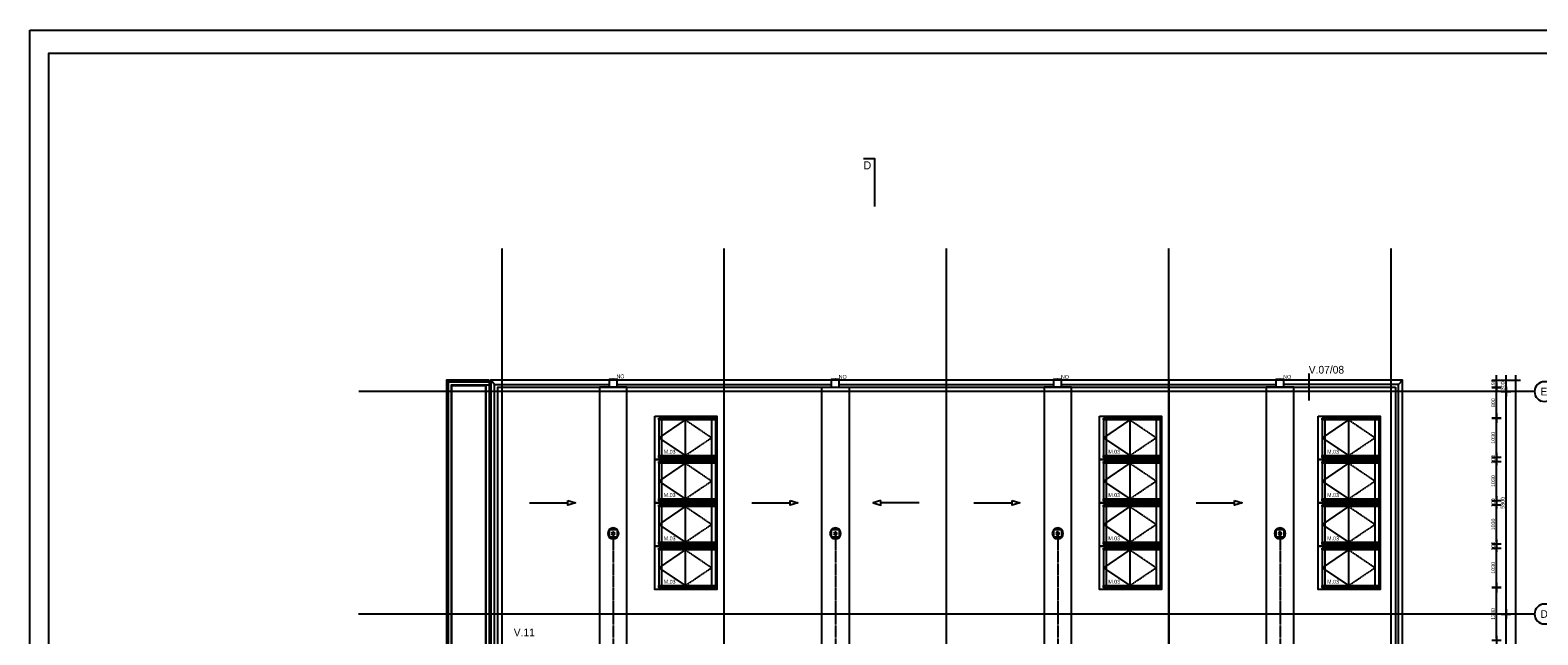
# Model space of a CAD drawing. Header units: millimetres. Extents: x -297000 to 504135, y -166520 to 252050.
# Tile 414 of 416: x 118911 to 158253, y 26282 to 42050. Entities that reach past the tile are written whole.
import ezdxf
from ezdxf.enums import TextEntityAlignment as Align

# ---------------------------------------------------------------- set-up
doc = ezdxf.new("R2010")
doc.units = ezdxf.units.MM
doc.header["$MEASUREMENT"] = 0
for name, pattern in [('ACAD_ISO10W100', [18, 12, -3, 0, -3]), ('CENTER', [50.8, 31.75, -6.35, 6.35, -6.35]), ('HIDDEN2', [4.7625, 3.175, -1.5875])]:
    doc.linetypes.add(name, pattern=pattern)
doc.layers.get('Defpoints').update_dxf_attribs({"color": 6})
doc.layers.add('000_FRAME_N', color=30, linetype='Continuous', plot=False)
for name, color, linetype in [('010_D0050_D', 1, 'Continuous'), ('010_HMA', 9, 'Continuous'), ('010_T0100_T', 4, 'Continuous'), ('020_SECTI_G', 6, 'Continuous'), ('040_AXPRI_B', 9, 'CENTER'), ('068_HATCH_H', 8, 'Continuous'), ('080_SYMB_DETAIL', 4, 'Continuous'), ('310_WINDO_E', 1, 'Continuous'), ('340_BALUS_E', 8, 'Continuous'), ('410_WAFEX_G', 1, 'Continuous'), ('470_ROOF_G', 4, 'Continuous'), ('520_DRAIN_E', 8, 'Continuous'), ('520_DRAIN_G', 2, 'Continuous')]:
    doc.layers.add(name, color=color, linetype=linetype)
doc.styles.add('VMX 1 SMALL 100', font='unvr55w.TTF', dxfattribs={"height": 100})
doc.styles.add('VMX 2 MEDIUM 0', font='unvr55w.TTF', dxfattribs={"height": 2})
doc.styles.add('VMX 2 MEDIUM 100', font='unvr55w.TTF', dxfattribs={"height": 200})
doc.styles.add('VMX 2 MEDIUM 50', font='unvr55w.TTF', dxfattribs={"height": 100})
doc.styles.add('VMX 3 BIG 1', font='unvr55w.TTF', dxfattribs={"height": 4})
doc.styles.add('VMX 3 BIG 200', font='unvr55w.TTF', dxfattribs={"height": 800})
doc.styles.add('VMX 4 GIANT 100', font='unvr55w.TTF', dxfattribs={"height": 600})
doc.dimstyles.new('VMX 50', dxfattribs={"dimscale": 50, "dimtxt": 1, "dimasz": 1, "dimexe": 2, "dimexo": 2, "dimgap": 0.7, "dimtad": 1, "dimdec": 0, "dimdsep": 46, "dimtxsty": 'VMX 2 MEDIUM 50', "dimblk1": 'VMX-DIM-ARROW', "dimblk2": 'VMX-DIM-ARROW', "dimsah": 1, "dimcen": 1, "dimdle": 2, "dimse1": 1, "dimse2": 1, "dimclrd": 256, "dimclre": 256, "dimclrt": 256, "dimadec": 0, "dimazin": 0, "dimtm": 1e-09, "dimtfac": 1, "dimtdec": 0, "dimtmove": 2, "dimatfit": 2, "dimldrblk": 'VMX-DIM-ARROW', "dimfxl": 0, "dimtolj": 2, "dimlwd": -1, "dimarcsym": 0})

# ---------------------------------------------------------------- blocks, each defined once
blk = doc.blocks.new('DRSN_aanduiding')
at = {"layer": '020_SECTI_G', "ltscale": 40}
for points in [[(-13770, 29275), (-13484, 29275), (-13484, 28025)], [(-29288, 14234), (-29288, 13948), (-28038, 13948)], [(6062, 14234), (6062, 13948), (4812, 13948)], [(-29288, 9973), (-29288, 9687), (-28038, 9687)], [(6062, 9973), (6062, 9687), (4812, 9687)], [(-29288, 4528), (-29288, 4242), (-28038, 4242)], [(6062, 4528), (6062, 4242), (4812, 4242)], [(-13770, -6075), (-13484, -6075), (-13484, -4825)]]:
    blk.add_lwpolyline(points, dxfattribs=at)
at = {"layer": '020_SECTI_G', "ltscale": 40, "char_height": 210, "style": 'VMX 4 GIANT 100'}
for s, insert, attachment_point in [('D', (-13770, 28995), 7), ('A', (-29212, 14024), 7), ('A', (5986, 14024), 9), ('B', (-29212, 9764), 7), ('B', (5986, 9764), 9), ('C', (-29212, 4319), 7), ('C', (5986, 4319), 9), ('D', (-13770, -5970), 7)]:
    blk.add_mtext(s, dxfattribs=dict(at, insert=insert, attachment_point=attachment_point))
blk = doc.blocks.new('VMX-DIM-ARROW')
h = blk.add_hatch(color=256)
edge = h.paths.add_edge_path()
edge.add_arc((0, 0), 0.5, 0, 360)
for p, q in [((-2.5, 0), (2.5, 0)), ((0, 2.5), (0, -2.5))]:
    blk.add_line(p, q)
blk = doc.blocks.new('*D728')
at = {"layer": '010_D0050_D'}
blk.add_line((157175, 26185), (157175, 27465), dxfattribs=at)
at = {"layer": 'Defpoints', "color": 0}
for p in [(154115, 27515), (157175, 27515), (154115, 26135)]:
    blk.add_point(p, dxfattribs=at)
at = {"layer": '010_D0050_D', "xscale": 50, "yscale": 50, "zscale": 50}
for p, rotation in [((157175, 27515), 90), ((157175, 26135), 270)]:
    blk.add_blockref('VMX-DIM-ARROW', p, dxfattribs=dict(at, rotation=rotation))
at = {"layer": '010_D0050_D', "insert": (157088, 26825), "char_height": 100, "attachment_point": 5, "rotation": 90, "style": 'VMX 2 MEDIUM 50'}
blk.add_mtext('\\A2;1380', dxfattribs=at)
blk = doc.blocks.new('*D729')
at = {"layer": '010_D0050_D'}
blk.add_line((157175, 27565), (157175, 28495), dxfattribs=at)
at = {"layer": 'Defpoints', "color": 0}
for p in [(154115, 28545), (157175, 28545), (154725, 27515)]:
    blk.add_point(p, dxfattribs=at)
at = {"layer": '010_D0050_D', "xscale": 50, "yscale": 50, "zscale": 50}
for p, rotation in [((157175, 28545), 90), ((157175, 27515), 270)]:
    blk.add_blockref('VMX-DIM-ARROW', p, dxfattribs=dict(at, rotation=rotation))
at = {"layer": '010_D0050_D', "insert": (157088, 28030), "char_height": 100, "attachment_point": 5, "rotation": 90, "style": 'VMX 2 MEDIUM 50'}
blk.add_mtext('\\A2;1030', dxfattribs=at)
blk = doc.blocks.new('*D730')
at = {"layer": '010_D0050_D'}
for p, q in [((157175, 28695), (157175, 28745)), ((157175, 28545), (157175, 28645)), ((157175, 28495), (157175, 28445))]:
    blk.add_line(p, q, dxfattribs=at)
at = {"layer": 'Defpoints', "color": 0}
for p in [(154115, 28645), (154115, 28545), (157175, 28645)]:
    blk.add_point(p, dxfattribs=at)
at = {"layer": '010_D0050_D', "xscale": 50, "yscale": 50, "zscale": 50}
for p, rotation in [((157175, 28645), 270), ((157175, 28545), 90)]:
    blk.add_blockref('VMX-DIM-ARROW', p, dxfattribs=dict(at, rotation=rotation))
at = {"layer": '010_D0050_D', "insert": (157088, 28595), "char_height": 100, "attachment_point": 5, "rotation": 90, "style": 'VMX 2 MEDIUM 50'}
blk.add_mtext('\\A2;100', dxfattribs=at)
blk = doc.blocks.new('*D731')
at = {"layer": '010_D0050_D'}
blk.add_line((157175, 28695), (157175, 29625), dxfattribs=at)
at = {"layer": 'Defpoints', "color": 0}
for p in [(154115, 29675), (157175, 29675), (154115, 28645)]:
    blk.add_point(p, dxfattribs=at)
at = {"layer": '010_D0050_D', "xscale": 50, "yscale": 50, "zscale": 50}
for p, rotation in [((157175, 29675), 90), ((157175, 28645), 270)]:
    blk.add_blockref('VMX-DIM-ARROW', p, dxfattribs=dict(at, rotation=rotation))
at = {"layer": '010_D0050_D', "insert": (157088, 29160), "char_height": 100, "attachment_point": 5, "rotation": 90, "style": 'VMX 2 MEDIUM 50'}
blk.add_mtext('\\A2;1030', dxfattribs=at)
blk = doc.blocks.new('*D732')
at = {"layer": '010_D0050_D'}
for p, q in [((157175, 29825), (157175, 29875)), ((157175, 29675), (157175, 29775)), ((157175, 29625), (157175, 29575))]:
    blk.add_line(p, q, dxfattribs=at)
at = {"layer": 'Defpoints', "color": 0}
for p in [(154115, 29775), (154115, 29675), (157175, 29775)]:
    blk.add_point(p, dxfattribs=at)
at = {"layer": '010_D0050_D', "xscale": 50, "yscale": 50, "zscale": 50}
for p, rotation in [((157175, 29775), 270), ((157175, 29675), 90)]:
    blk.add_blockref('VMX-DIM-ARROW', p, dxfattribs=dict(at, rotation=rotation))
at = {"layer": '010_D0050_D', "insert": (157088, 29725), "char_height": 100, "attachment_point": 5, "rotation": 90, "style": 'VMX 2 MEDIUM 50'}
blk.add_mtext('\\A2;100', dxfattribs=at)
blk = doc.blocks.new('*D733')
at = {"layer": '010_D0050_D'}
blk.add_line((157175, 29825), (157175, 30755), dxfattribs=at)
at = {"layer": 'Defpoints', "color": 0}
for p in [(154115, 30805), (157175, 30805), (154115, 29775)]:
    blk.add_point(p, dxfattribs=at)
at = {"layer": '010_D0050_D', "xscale": 50, "yscale": 50, "zscale": 50}
for p, rotation in [((157175, 30805), 90), ((157175, 29775), 270)]:
    blk.add_blockref('VMX-DIM-ARROW', p, dxfattribs=dict(at, rotation=rotation))
at = {"layer": '010_D0050_D', "insert": (157088, 30290), "char_height": 100, "attachment_point": 5, "rotation": 90, "style": 'VMX 2 MEDIUM 50'}
blk.add_mtext('\\A2;1030', dxfattribs=at)
blk = doc.blocks.new('*D734')
at = {"layer": '010_D0050_D'}
for p, q in [((157175, 30955), (157175, 31005)), ((157175, 30805), (157175, 30905)), ((157175, 30755), (157175, 30705))]:
    blk.add_line(p, q, dxfattribs=at)
at = {"layer": 'Defpoints', "color": 0}
for p in [(154115, 30905), (154115, 30805), (157175, 30905)]:
    blk.add_point(p, dxfattribs=at)
at = {"layer": '010_D0050_D', "xscale": 50, "yscale": 50, "zscale": 50}
for p, rotation in [((157175, 30905), 270), ((157175, 30805), 90)]:
    blk.add_blockref('VMX-DIM-ARROW', p, dxfattribs=dict(at, rotation=rotation))
at = {"layer": '010_D0050_D', "insert": (157088, 30855), "char_height": 100, "attachment_point": 5, "rotation": 90, "style": 'VMX 2 MEDIUM 50'}
blk.add_mtext('\\A2;100', dxfattribs=at)
blk = doc.blocks.new('*D735')
at = {"layer": '010_D0050_D'}
blk.add_line((157175, 30955), (157175, 31885), dxfattribs=at)
at = {"layer": 'Defpoints', "color": 0}
for p in [(154115, 31935), (157175, 31935), (154115, 30905)]:
    blk.add_point(p, dxfattribs=at)
at = {"layer": '010_D0050_D', "xscale": 50, "yscale": 50, "zscale": 50}
for p, rotation in [((157175, 31935), 90), ((157175, 30905), 270)]:
    blk.add_blockref('VMX-DIM-ARROW', p, dxfattribs=dict(at, rotation=rotation))
at = {"layer": '010_D0050_D', "insert": (157088, 31420), "char_height": 100, "attachment_point": 5, "rotation": 90, "style": 'VMX 2 MEDIUM 50'}
blk.add_mtext('\\A2;1030', dxfattribs=at)
blk = doc.blocks.new('*D736')
at = {"layer": '010_D0050_D'}
blk.add_line((157175, 31985), (157175, 32685), dxfattribs=at)
at = {"layer": 'Defpoints', "color": 0}
for p in [(154537, 32735), (157175, 32735), (154115, 31935)]:
    blk.add_point(p, dxfattribs=at)
at = {"layer": '010_D0050_D', "xscale": 50, "yscale": 50, "zscale": 50}
for p, rotation in [((157175, 32735), 90), ((157175, 31935), 270)]:
    blk.add_blockref('VMX-DIM-ARROW', p, dxfattribs=dict(at, rotation=rotation))
at = {"layer": '010_D0050_D', "insert": (157088, 32335), "char_height": 100, "attachment_point": 5, "rotation": 90, "style": 'VMX 2 MEDIUM 50'}
blk.add_mtext('\\A2;800', dxfattribs=at)
blk = doc.blocks.new('*D737')
at = {"layer": '010_D0050_D'}
blk.add_line((157175, 32785), (157175, 32875), dxfattribs=at)
at = {"layer": 'Defpoints', "color": 0}
for p in [(154537, 32735), (154725, 32925), (157175, 32925)]:
    blk.add_point(p, dxfattribs=at)
at = {"layer": '010_D0050_D', "xscale": 50, "yscale": 50, "zscale": 50}
for p, rotation in [((157175, 32925), 90), ((157175, 32735), 270)]:
    blk.add_blockref('VMX-DIM-ARROW', p, dxfattribs=dict(at, rotation=rotation))
at = {"layer": '010_D0050_D', "insert": (157088, 32830), "char_height": 100, "attachment_point": 5, "rotation": 90, "style": 'VMX 2 MEDIUM 50'}
blk.add_mtext('\\A2;190', dxfattribs=at)
blk = doc.blocks.new('HMA_01')
at = {"layer": '520_DRAIN_E'}
blk.add_lwpolyline([(-100, -100), (100, -100), (100, 100), (-100, 100)], close=True, dxfattribs=at)
blk.add_circle((0, 0), 40, dxfattribs=at)
at = {"layer": '520_DRAIN_G', "color": 1}
blk.add_circle((0, 0), 143, dxfattribs=at)
blk = doc.blocks.new('VELUX_aanzicht')
at = {"layer": '310_WINDO_E', "color": 8}
blk.add_lwpolyline([(-1615, 565), (0, 565), (0, -565), (-1615, -565)], close=True, dxfattribs=at)
at = {"layer": '310_WINDO_E'}
for points in [[(-1515, 515), (-25, 515), (-25, 465), (-1515, 465), (-1515, 515)], [(-1515, -465), (-25, -465), (-25, -515), (-1515, -515), (-1515, -465)]]:
    blk.add_lwpolyline(points, dxfattribs=at)
for points in [[(-1515, -465), (-1435, -465), (-1435, 465), (-1515, 465)], [(-140, -465), (-25, -465), (-25, 465), (-140, 465)]]:
    blk.add_lwpolyline(points, close=True, dxfattribs=at)
at = {"layer": '310_WINDO_E', "color": 8}
for points in [[(-827.5, 465), (-1515, 0), (-827.5, -465)], [(-827.5, 465), (-827.5, -465)]]:
    blk.add_lwpolyline(points, dxfattribs=at)
at = {"layer": '310_WINDO_E', "color": 8, "linetype": 'HIDDEN2'}
blk.add_lwpolyline([(-827.5, -465), (-140, 0), (-827.5, 465)], dxfattribs=at)
at = {"layer": '010_T0100_T', "insert": (-1385, -415), "char_height": 100, "attachment_point": 7, "style": 'VMX 2 MEDIUM 100'}
blk.add_mtext('M.03', dxfattribs=at)
blk = doc.blocks.new('VMX GRID')
at = {"linetype": 'Continuous'}
blk.add_circle((0, 0), 4.5, dxfattribs=at)
at = {"style": 'VMX 2 MEDIUM 0'}
blk.add_attdef('00', text='', height=2, dxfattribs=at).set_placement((0, 0), align=Align.MIDDLE_CENTER)
blk = doc.blocks.new('GRID01')
at = {"layer": '040_AXPRI_B', "linetype": 'ACAD_ISO10W100'}
for p, q in [((-23200, -3742), (-23200, 26942)), ((-17400, -3742), (-17400, 26942)), ((-11600, -3742), (-11600, 26942)), ((-5800, -3742), (-5800, 26942)), ((0, -3742), (0, 26942)), ((3750, 23200), (-26942, 23200)), ((3742, 17400), (-26942, 17400)), ((3742, 11600), (-26942, 11600)), ((3750, 5800), (-26942, 5800)), ((3742, 0), (-26942, 0))]:
    blk.add_line(p, q, dxfattribs=at)
at = {"layer": '040_AXPRI_B', "ltscale": 2}
ref = blk.add_blockref('VMX GRID', (4000, 23200), dxfattribs=dict(at, xscale=-57.34400000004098, yscale=57.34399999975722, zscale=57.34400000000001))
ref.add_attrib('00', 'E', dxfattribs={"layer": '0', "height": 200, "style": 'VMX 3 BIG 1'}).set_placement((3988, 23200), align=Align.MIDDLE_CENTER)
ref = blk.add_blockref('VMX GRID', (4000, 17400), dxfattribs=dict(at, xscale=-57.34400000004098, yscale=57.34399999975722, zscale=57.34400000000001))
ref.add_attrib('00', 'D', dxfattribs={"layer": '0', "height": 200, "style": 'VMX 3 BIG 1'}).set_placement((3991, 17400), align=Align.MIDDLE_CENTER)
ref = blk.add_blockref('VMX GRID', (4000, 11600), dxfattribs=dict(at, xscale=-57.34400000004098, yscale=57.34399999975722, zscale=57.34400000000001))
ref.add_attrib('00', 'C', dxfattribs={"layer": '0', "height": 200, "style": 'VMX 3 BIG 1'}).set_placement((3997, 11600), align=Align.MIDDLE_CENTER)
ref = blk.add_blockref('VMX GRID', (4004, 5800), dxfattribs=dict(at, xscale=-57.34400000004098, yscale=57.34399999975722, zscale=57.34400000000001))
ref.add_attrib('00', 'B', dxfattribs={"layer": '0', "height": 200, "style": 'VMX 3 BIG 1'}).set_placement((3988, 5800), align=Align.MIDDLE_CENTER)
ref = blk.add_blockref('VMX GRID', (4000, 0), dxfattribs=dict(at, xscale=-57.34400000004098, yscale=57.34399999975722, zscale=57.34400000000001))
ref.add_attrib('00', 'A', dxfattribs={"layer": '0', "height": 200, "style": 'VMX 3 BIG 1'}).set_placement((4001, 0), align=Align.MIDDLE_CENTER)
ref = blk.add_blockref('VMX GRID', (-23200, -4000), dxfattribs=dict(at, xscale=57.34400000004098, yscale=57.34399999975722, zscale=57.34400000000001))
ref.add_attrib('00', '01', dxfattribs={"layer": '0', "height": 200, "style": 'VMX 3 BIG 1'}).set_placement((-23200, -4000), align=Align.MIDDLE_CENTER)
ref = blk.add_blockref('VMX GRID', (-17400, -4000), dxfattribs=dict(at, xscale=57.34400000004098, yscale=57.34399999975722, zscale=57.34400000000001))
ref.add_attrib('00', '02', dxfattribs={"layer": '0', "height": 200, "style": 'VMX 3 BIG 1'}).set_placement((-17400, -4000), align=Align.MIDDLE_CENTER)
ref = blk.add_blockref('VMX GRID', (-11600, -4000), dxfattribs=dict(at, xscale=57.34400000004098, yscale=57.34399999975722, zscale=57.34400000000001))
ref.add_attrib('00', '03', dxfattribs={"layer": '0', "height": 200, "style": 'VMX 3 BIG 1'}).set_placement((-11600, -4000), align=Align.MIDDLE_CENTER)
ref = blk.add_blockref('VMX GRID', (-5800, -4000), dxfattribs=dict(at, xscale=57.34400000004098, yscale=57.34399999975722, zscale=57.34400000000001))
ref.add_attrib('00', '04', dxfattribs={"layer": '0', "height": 200, "style": 'VMX 3 BIG 1'}).set_placement((-5800, -4000), align=Align.MIDDLE_CENTER)
ref = blk.add_blockref('VMX GRID', (0, -4000), dxfattribs=dict(at, xscale=57.34400000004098, yscale=57.34399999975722, zscale=57.34400000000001))
ref.add_attrib('00', '05', dxfattribs={"layer": '0', "height": 200, "style": 'VMX 3 BIG 1'}).set_placement((0, -4000), align=Align.MIDDLE_CENTER)
blk = doc.blocks.new('1006_X-01.02')
at = {"layer": '068_HATCH_H'}
for points in [[(715, 20300), (1715, 20300)], [(1715, 20361), (1915, 20300), (1715, 20239), (1715, 20361)], [(6515, 20300), (7515, 20300)], [(7515, 20361), (7715, 20300), (7515, 20239), (7515, 20361)], [(9885, 20361), (9685, 20300), (9885, 20239), (9885, 20361)], [(10885, 20300), (9885, 20300)], [(12315, 20300), (13315, 20300)], [(13315, 20361), (13515, 20300), (13315, 20239), (13315, 20361)], [(18115, 20300), (19115, 20300)], [(19115, 20361), (19315, 20300), (19115, 20239), (19115, 20361)]]:
    blk.add_lwpolyline(points, dxfattribs=at)
at = {"layer": '340_BALUS_E', "color": 8}
for points in [[(-340, 23500), (-1448, 23500), (-1448, 4258), (-1410, 4258), (-1410, 23462), (-340, 23462), (-340, 23500)], [(-1400, 4258), (-1400, 4258), (-1400, 23452), (-340, 23452), (-340, 4178), (-340, 4178)], [(-1320, 4258), (-1320, 23372), (-420, 23372), (-420, 4258)], [(-420, 23372), (-340, 23372)]]:
    blk.add_lwpolyline(points, dxfattribs=at)
blk.add_lwpolyline([(-1310, 4100), (-1310, 23362), (-430, 23362), (-430, 4100)], close=True, dxfattribs=at)
at = {"layer": '410_WAFEX_G', "color": 3}
blk.add_lwpolyline([(-300, -300), (23500, -300), (23500, 23500), (-300, 23500)], close=True, dxfattribs=at)
at = {"layer": '410_WAFEX_G'}
blk.add_lwpolyline([(-295, -295), (23495, -295), (23495, 23495), (-295, 23495)], close=True, dxfattribs=at)
for points in [[(2900, 23500), (2900, 23495)], [(8700, 23500), (8700, 23495)], [(14500, 23500), (14500, 23495)], [(20300, 23500), (20300, 23495)]]:
    blk.add_lwpolyline(points, dxfattribs=at)
at = {"layer": '470_ROOF_G', "color": 8}
for points in [[(-194, 23389), (-295, 23495)], [(2900, 23535), (2900, 23500)], [(8700, 23535), (8700, 23500)], [(14500, 23535), (14500, 23500)], [(20300, 23535), (20300, 23500)]]:
    blk.add_lwpolyline(points, dxfattribs=at)
at = {"layer": '470_ROOF_G', "color": 1}
for points in [[(2800, -189), (-194, -189), (-194, 23389), (2800, 23389)], [(23312, 23312), (23312, -112), (-112, -112), (-112, 23312), (23312, 23312)], [(2542, -112), (3258, -112), (3258, 23312), (2543, 23312), (2542, -112)], [(2800, 23500), (2800, 23520), (2900, 23535), (3000, 23520), (3000, 23500)], [(2800, 23312), (2800, 23495)], [(3000, 23312), (3000, 23495)], [(3000, 23389), (8600, 23389)], [(8342, 23312), (9058, 23312), (9058, 11583), (8342, 11583), (8342, 23312)], [(8600, 23500), (8600, 23520), (8700, 23535), (8800, 23520), (8800, 23500)], [(8600, 23312), (8600, 23495)], [(8800, 23312), (8800, 23495)], [(8800, 23389), (14400, 23389)], [(14858, 23312), (14142, 23312), (14142, -112), (14858, -112), (14858, 23312)], [(14400, 23500), (14400, 23520), (14500, 23535), (14600, 23520), (14600, 23500)], [(14400, 23312), (14400, 23495)], [(14600, 23312), (14600, 23495)], [(14600, 23389), (20200, 23389)], [(20658, 23312), (19942, 23312), (19942, -112), (20658, -112), (20658, 23312)], [(20200, 23500), (20200, 23520), (20300, 23535), (20400, 23520), (20400, 23500)], [(20200, 23312), (20200, 23495)], [(20400, 23312), (20400, 23495)], [(20400, -189), (23394, -189), (23394, 23389), (20400, 23389)], [(23394, 23389), (23495, 23495)]]:
    blk.add_lwpolyline(points, dxfattribs=at)
at = {"layer": '470_ROOF_G', "color": 2}
for points in [[(5800, 11583), (5800, 23500)], [(11600, 11583), (11600, 23500)], [(17400, 23500), (17400, -300)]]:
    blk.add_lwpolyline(points, dxfattribs=at)
at = {"layer": '520_DRAIN_E', "linetype": 'CENTER', "ltscale": 0.5}
for points in [[(2900, 19500), (2900, 3700)], [(8700, 19500), (8699, 11443), (8849, 11293), (9572, 11293)], [(14500, 19500), (14500, 3700)], [(20300, 19500), (20300, 3700)]]:
    blk.add_lwpolyline(points, dxfattribs=at)
for name, p in [('GRID01', (23200, 0)), ('VELUX_aanzicht', (5605, 21995)), ('VELUX_aanzicht', (17205, 21995)), ('VELUX_aanzicht', (22915, 21995)), ('VELUX_aanzicht', (5605, 20865)), ('VELUX_aanzicht', (17205, 20865)), ('VELUX_aanzicht', (22915, 20865)), ('VELUX_aanzicht', (5605, 19735)), ('VELUX_aanzicht', (17205, 19735)), ('VELUX_aanzicht', (22915, 19735)), ('VELUX_aanzicht', (5605, 18605)), ('VELUX_aanzicht', (17205, 18605)), ('VELUX_aanzicht', (22915, 18605))]:
    blk.add_blockref(name, p)
at = {"layer": '010_HMA', "xscale": -1, "rotation": 180}
for p in [(2900, 19500), (8700, 19500), (14500, 19500), (20300, 19500)]:
    blk.add_blockref('HMA_01', p, dxfattribs=at)
blk = doc.blocks.new('*D786')
at = {"layer": '010_D0050_D'}
blk.add_line((157425, 26875), (157425, 32575), dxfattribs=at)
at = {"layer": 'Defpoints', "color": 0}
for p in [(154425, 32625), (157425, 32625), (154425, 26825)]:
    blk.add_point(p, dxfattribs=at)
at = {"layer": '010_D0050_D', "xscale": 50, "yscale": 50, "zscale": 50}
for p, rotation in [((157425, 32625), 90), ((157425, 26825), 270)]:
    blk.add_blockref('VMX-DIM-ARROW', p, dxfattribs=dict(at, rotation=rotation))
at = {"layer": '010_D0050_D', "insert": (157338, 29725), "char_height": 100, "attachment_point": 5, "rotation": 90, "style": 'VMX 2 MEDIUM 50'}
blk.add_mtext('\\A2;5800', dxfattribs=at)
blk = doc.blocks.new('*D788')
at = {"layer": '010_D0050_D'}
blk.add_line((157425, 21075), (157425, 26775), dxfattribs=at)
at = {"layer": 'Defpoints', "color": 0}
for p in [(154425, 26825), (157425, 26825), (154425, 21025)]:
    blk.add_point(p, dxfattribs=at)
at = {"layer": '010_D0050_D', "xscale": 50, "yscale": 50, "zscale": 50}
for p, rotation in [((157425, 26825), 90), ((157425, 21025), 270)]:
    blk.add_blockref('VMX-DIM-ARROW', p, dxfattribs=dict(at, rotation=rotation))
at = {"layer": '010_D0050_D', "insert": (157338, 23925), "char_height": 100, "attachment_point": 5, "rotation": 90, "style": 'VMX 2 MEDIUM 50'}
blk.add_mtext('\\A2;5800', dxfattribs=at)
blk = doc.blocks.new('*D789')
at = {"layer": '010_D0050_D'}
blk.add_line((157675, 9175), (157675, 32875), dxfattribs=at)
at = {"layer": 'Defpoints', "color": 0}
for p in [(154425, 32925), (157675, 32925), (154425, 9125)]:
    blk.add_point(p, dxfattribs=at)
at = {"layer": '010_D0050_D', "xscale": 50, "yscale": 50, "zscale": 50}
for p, rotation in [((157675, 32925), 90), ((157675, 9125), 270)]:
    blk.add_blockref('VMX-DIM-ARROW', p, dxfattribs=dict(at, rotation=rotation))
at = {"layer": '010_D0050_D', "insert": (157588, 21372), "char_height": 100, "attachment_point": 5, "rotation": 90, "style": 'VMX 2 MEDIUM 50'}
blk.add_mtext('\\A2;23800', dxfattribs=at)
blk = doc.blocks.new('*D791')
at = {"layer": '010_D0050_D'}
blk.add_line((157425, 32675), (157425, 32875), dxfattribs=at)
at = {"layer": 'Defpoints', "color": 0}
for p in [(154425, 32925), (157425, 32925), (154425, 32625)]:
    blk.add_point(p, dxfattribs=at)
at = {"layer": '010_D0050_D', "xscale": 50, "yscale": 50, "zscale": 50}
for p, rotation in [((157425, 32925), 90), ((157425, 32625), 270)]:
    blk.add_blockref('VMX-DIM-ARROW', p, dxfattribs=dict(at, rotation=rotation))
at = {"layer": '010_D0050_D', "insert": (157338, 32775), "char_height": 100, "attachment_point": 5, "rotation": 90, "style": 'VMX 2 MEDIUM 50'}
blk.add_mtext('\\A2;300', dxfattribs=at)

msp = doc.modelspace()

# ---------------------------------------------------------------- linework, layer by layer
at = {"layer": '000_FRAME_N'}
for points in [[(118900, 42050), (178350, 42050), (178350, 0), (118900, 0)], [(177850, 600), (119400, 600), (119400, 41450), (177850, 41450)]]:
    msp.add_lwpolyline(points, close=True, dxfattribs=at)
at = {"layer": '080_SYMB_DETAIL', "color": 6}
msp.add_lwpolyline([(152275, 33092.5), (152275, 32392)], dxfattribs=at)

# ---------------------------------------------------------------- block references
for name, p in [('DRSN_aanduiding', (154425, 9425)), ('1006_X-01.02', (131225, 9425))]:
    msp.add_blockref(name, p)

# ---------------------------------------------------------------- texts
at = {"layer": '010_T0100_T', "char_height": 100, "attachment_point": 7, "style": 'VMX 1 SMALL 100'}
for insert in [(134210, 32970), (140010, 32957.2), (145810, 32957.2), (151610, 32957.2)]:
    msp.add_mtext('NO', dxfattribs=dict(at, insert=insert))
at = {"layer": '080_SYMB_DETAIL', "char_height": 200, "attachment_point": 7, "style": 'VMX 3 BIG 200'}
for s, insert in [('V.07/08', (152275, 33092.5)), ('V.11', (131530, 26245))]:
    msp.add_mtext(s, dxfattribs=dict(at, insert=insert))

# ---------------------------------------------------------------- dimensions: what is measured, and where the dimension line sits
at = {"layer": '010_D0050_D'}
for base, p1, p2, picture, middle in [((157675, 32925), (154425, 9125), (154425, 32925), '*D789', (157588.1, 21372.1)), ((157425, 32925), (154425, 32625), (154425, 32925), '*D791', (157338.1, 32775)), ((157175, 32925), (154537, 32735), (154725, 32925), '*D737', (157088.1, 32830)), ((157175, 30905), (154114.9, 30805), (154114.9, 30905), '*D734', (157088.1, 30855)), ((157175, 29775), (154114.9, 29675), (154114.9, 29775), '*D732', (157088.1, 29725)), ((157175, 28645), (154114.9, 28545), (154114.9, 28645), '*D730', (157088.1, 28595))]:
    dim = msp.add_linear_dim(base=base, p1=p1, p2=p2, angle=90, dimstyle='VMX 50', dxfattribs=at)
    dim.commit()
    dim.dimension.update_dxf_attribs({"geometry": picture, "text_midpoint": middle, "dimtype": 160})
for base, p1, p2, picture, middle in [((157175, 32735), (154114.9, 31935), (154537, 32735), '*D736', (157088.1, 32335)), ((157425, 32625), (154425, 26825), (154425, 32625), '*D786', (157338.1, 29725)), ((157175, 31935), (154114.9, 30905), (154114.9, 31935), '*D735', (157088.1, 31420)), ((157175, 30805), (154114.9, 29775), (154114.9, 30805), '*D733', (157088.1, 30290)), ((157175, 29675), (154114.9, 28645), (154114.9, 29675), '*D731', (157088.1, 29160)), ((157175, 28545), (154725, 27515), (154114.9, 28545), '*D729', (157088.1, 28030)), ((157175, 27515), (154114.9, 26135), (154114.9, 27515), '*D728', (157088.1, 26825)), ((157425, 26825), (154425, 21025), (154425, 26825), '*D788', (157338.1, 23925))]:
    dim = msp.add_linear_dim(base=base, p1=p1, p2=p2, angle=90, dimstyle='VMX 50', dxfattribs=at)
    dim.commit()
    dim.dimension.update_dxf_attribs({"geometry": picture, "text_midpoint": middle})

doc.saveas('drawing.dxf')
